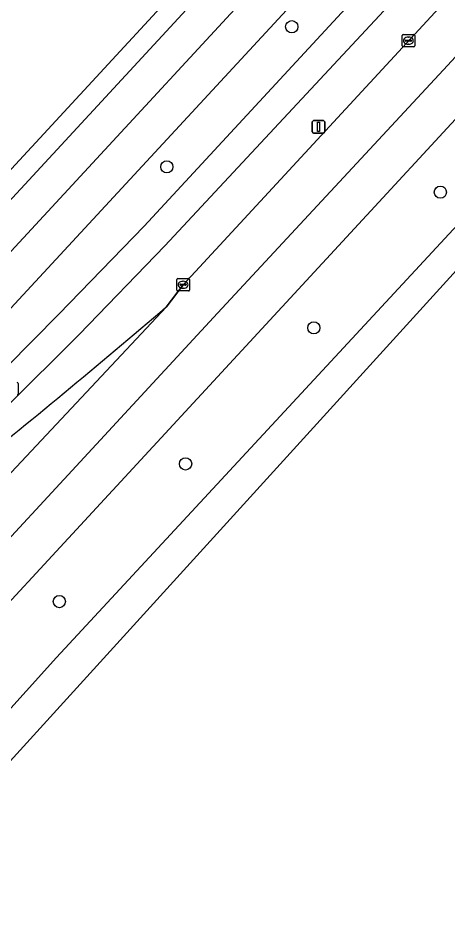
# Model space of a CAD drawing. Extents: x 159039 to 160102, y 381214 to 382524.
# Drawn here: x 159614.3 to 159648.7, y 381621.6 to 381694.5 of the extents above; entities that cross this region are included whole.
import ezdxf

# ---------------------------------------------------------------- set-up
doc = ezdxf.new("R2010")
doc.units = 0
for name, color, linetype in [('IMGEO_Berm_groen', 7, 'Continuous'), ('IMGEO_Boom', 7, 'Continuous'), ('IMGEO_Fietspad_gesloten', 7, 'Continuous'), ('IMGEO_Groenvoorziening', 7, 'Continuous'), ('IMGEO_Haag', 7, 'Continuous'), ('IMGEO_Kolk', 7, 'Continuous'), ('IMGEO_Lichtmast', 7, 'Continuous'), ('IMGEO_OVBaan_gesloten', 7, 'Continuous'), ('IMGEO_Rijbaan_regionaal_gesloten', 7, 'Continuous'), ('IMGEO_Rioolput', 7, 'Continuous'), ('IMGEO_Voetpad_open', 7, 'Continuous')]:
    doc.layers.add(name, color=color, linetype=linetype)

msp = doc.modelspace()

# ---------------------------------------------------------------- linework, layer by layer
at = {"layer": 'IMGEO_Berm_groen'}
for points in [[(159834.614, 381904.005), (159830.877, 381899.559), (159825.133, 381893.111), (159816.536, 381882.828), (159805.539, 381870.374), (159790.971, 381854.296), (159776.532, 381838.557), (159767.026, 381828.298), (159745.746, 381805.265), (159694.686, 381750), (159626.019, 381676.247), (159619.167, 381669.166), (159607.377, 381657.444), (159608.375, 381656.525), (159608.957, 381657.159), (159609.675, 381657.749)], [(159841.852, 381897.063), (159823.914, 381875.971), (159819.971, 381871.423), (159815.888, 381866.888), (159752.856, 381798.613), (159599.558, 381632.564), (159592.645, 381625.218), (159589.007, 381621.449), (159578.07, 381610.115), (159553.466, 381585.359)], [(159626.106, 381671.356), (159627.477, 381673.139), (159743.207, 381798.451)], [(159559.945, 381579.013), (159560.056, 381579.137), (159585.926, 381608.237), (159593.339, 381616.569), (159599.599, 381623.605), (159617.338, 381643.288), (159670.38, 381700.568), (159757.203, 381794.546)]]:
    msp.add_lwpolyline(points, dxfattribs=at)
msp.add_lwpolyline([(159743.819, 381807.067), (159743.413, 381807.446), (159741.363, 381809.364), (159686.466, 381750), (159607.381, 381664.479), (159603.212, 381659.994), (159603.743, 381659.401), (159605.021, 381658.14), (159617.523, 381670.775), (159624.348, 381677.828)], close=True, dxfattribs=at)
msp.add_arc((159247.704, 382111.567), 580.494, 308.576269, 310.682064, dxfattribs=at)
at = {"layer": 'IMGEO_Boom'}
for centre in [(159636.17, 381693.801), (159626.176, 381682.583), (159648.064, 381680.548), (159637.936, 381669.684), (159627.673, 381658.788), (159617.569, 381647.768)]:
    msp.add_circle(centre, 0.489, dxfattribs=at)
at = {"layer": 'IMGEO_Fietspad_gesloten'}
for points in [[(159835.156, 381908.672), (159832.541, 381905.347), (159832.075, 381904.754), (159821.782, 381892.503), (159813.565, 381883.06), (159802.783, 381871.052), (159791.475, 381858.62), (159743.819, 381807.067), (159624.348, 381677.828), (159617.523, 381670.775), (159605.021, 381658.14), (159590.872, 381642.92)], [(159591.191, 381640.013), (159607.377, 381657.444), (159619.167, 381669.166), (159626.019, 381676.247), (159694.686, 381750), (159745.746, 381805.265), (159767.026, 381828.298), (159776.532, 381838.557), (159790.971, 381854.296), (159805.539, 381870.374), (159816.536, 381882.828), (159825.133, 381893.111), (159830.877, 381899.559), (159834.614, 381904.005), (159837.348, 381907.14)]]:
    msp.add_lwpolyline(points, dxfattribs=at)
at = {"layer": 'IMGEO_Groenvoorziening'}
for points in [[(159644.05, 381715.276), (159636.442, 381722.379), (159635.138, 381723.616), (159626.485, 381731.651), (159616.857, 381721.218), (159623.271, 381715.179), (159618.535, 381710.056), (159618.241, 381710.329), (159617.427, 381709.421), (159617.705, 381709.157), (159610.503, 381701.366), (159608.005, 381703.671), (159599.785, 381694.869), (159613.421, 381682.073)], [(159646.466, 381715.482), (159637.696, 381723.693), (159637.374, 381723.356), (159637.063, 381723.03), (159636.753, 381722.705), (159636.442, 381722.379), (159644.05, 381715.276), (159613.421, 381682.073), (159612.348, 381681.117), (159609.128, 381677.642), (159605.055, 381673.216), (159601.844, 381669.761), (159601.251, 381668.472), (159600.854, 381668.04), (159601.173, 381667.749), (159601.506, 381667.446), (159601.839, 381667.143)], [(159648.524, 381713.555), (159646.466, 381715.482), (159601.839, 381667.143), (159603.909, 381665.258)]]:
    msp.add_lwpolyline(points, close=True, dxfattribs=at)
at = {"layer": 'IMGEO_Haag'}
msp.add_lwpolyline([(159646.466, 381715.482), (159637.696, 381723.693), (159637.374, 381723.356), (159637.063, 381723.03), (159636.753, 381722.705), (159636.442, 381722.379), (159644.05, 381715.276), (159613.421, 381682.073), (159612.348, 381681.117), (159609.128, 381677.642), (159605.055, 381673.216), (159601.844, 381669.761), (159601.251, 381668.472), (159600.854, 381668.04), (159601.173, 381667.749), (159601.506, 381667.446), (159601.839, 381667.143)], close=True, dxfattribs=at)
at = {"layer": 'IMGEO_Kolk'}
for p, q in [((159645.009, 381692.257), (159645.009, 381693.109)), ((159645.084, 381693.183), (159645.936, 381693.183)), ((159645.497, 381692.963), (159645.522, 381692.963)), ((159646.01, 381693.109), (159646.01, 381692.257)), ((159645.268, 381692.677), (159645.268, 381692.689)), ((159645.706, 381692.64), (159645.308, 381692.64)), ((159645.311, 381692.726), (159645.709, 381692.726)), ((159645.52, 381692.403), (159645.495, 381692.403)), ((159645.752, 381692.689), (159645.752, 381692.677)), ((159645.936, 381692.183), (159645.084, 381692.183)), ((159626.976, 381672.713), (159626.976, 381673.565)), ((159627.051, 381673.639), (159627.903, 381673.639)), ((159627.464, 381673.419), (159627.489, 381673.419)), ((159627.977, 381673.565), (159627.977, 381672.713)), ((159627.903, 381672.639), (159627.051, 381672.639)), ((159627.235, 381673.133), (159627.235, 381673.145)), ((159627.673, 381673.096), (159627.275, 381673.096)), ((159627.278, 381673.182), (159627.676, 381673.182)), ((159627.487, 381672.859), (159627.462, 381672.859)), ((159627.719, 381673.145), (159627.719, 381673.133))]:
    msp.add_line(p, q, dxfattribs=at)
for points in [[(159645.009, 381692.257), (159645.009, 381693.109)], [(159645.084, 381693.183), (159645.936, 381693.183)], [(159646.01, 381693.109), (159646.01, 381692.257)], [(159645.936, 381692.183), (159645.084, 381692.183)], [(159626.976, 381672.713), (159626.976, 381673.565)], [(159627.051, 381673.639), (159627.903, 381673.639)], [(159627.977, 381673.565), (159627.977, 381672.713)], [(159627.903, 381672.639), (159627.051, 381672.639)]]:
    msp.add_lwpolyline(points, dxfattribs=at)
for centre, radius, start, end in [((159645.086, 381693.107), 0.0765, 91.55205, 178.44795), ((159645.086, 381693.107), 0.0765, 91.55205, 178.44795), ((159645.934, 381693.107), 0.0765, 1.55205, 88.44795), ((159645.934, 381693.107), 0.0765, 1.55205, 88.44795), ((159645.086, 381692.259), 0.0765, 181.55205, 268.44795), ((159645.086, 381692.259), 0.0765, 181.55205, 268.44795), ((159645.308, 381692.686), 0.0403, 85.87752, 175.75265), ((159645.305, 381692.676), 0.0366, 178.93798, 274.71019), ((159645.709, 381692.683), 0.043, 264.86636, 352.45326), ((159645.713, 381692.688), 0.0386, 1.73085, 96.63898), ((159645.934, 381692.259), 0.0765, 271.55205, 358.44795), ((159645.934, 381692.259), 0.0765, 271.55205, 358.44795), ((159627.053, 381673.563), 0.0765, 91.55205, 178.44795), ((159627.053, 381673.563), 0.0765, 91.55205, 178.44795), ((159627.901, 381673.563), 0.0765, 1.55205, 88.44795), ((159627.901, 381673.563), 0.0765, 1.55205, 88.44795), ((159627.053, 381672.715), 0.0765, 181.55205, 268.44795), ((159627.053, 381672.715), 0.0765, 181.55205, 268.44795), ((159627.275, 381673.142), 0.0403, 85.87752, 175.75265), ((159627.272, 381673.132), 0.0366, 178.93798, 274.71019), ((159627.676, 381673.139), 0.043, 264.86636, 352.45326), ((159627.68, 381673.144), 0.0386, 1.73085, 96.63898), ((159627.901, 381672.715), 0.0765, 271.55205, 358.44795), ((159627.901, 381672.715), 0.0765, 271.55205, 358.44795)]:
    msp.add_arc(centre, radius, start, end, dxfattribs=at)
for centre, major_axis, ratio, start_param, end_param in [((159645.496, 381692.683), (-0.387, 0.002), 0.722429, 4.712389, 7.853982), ((159645.521, 381692.683), (-0.39, 0.002), 0.717154, 1.570796, 4.712389), ((159627.463, 381673.139), (-0.387, 0.002), 0.722429, 4.712389, 7.853982), ((159627.488, 381673.139), (-0.39, 0.002), 0.717154, 1.570796, 4.712389)]:
    msp.add_ellipse(centre, major_axis=major_axis, ratio=ratio, start_param=start_param, end_param=end_param, dxfattribs=at)
at = {"layer": 'IMGEO_Lichtmast'}
for p, q in [((159637.817, 381685.379), (159637.817, 381686.179)), ((159637.817, 381686.179), (159637.817, 381685.379)), ((159637.917, 381686.279), (159638.707, 381686.279)), ((159638.707, 381686.279), (159637.917, 381686.279)), ((159638.807, 381686.179), (159638.807, 381685.379)), ((159638.807, 381685.379), (159638.807, 381686.179)), ((159638.707, 381685.279), (159637.917, 381685.279)), ((159637.917, 381685.279), (159638.707, 381685.279))]:
    msp.add_line(p, q, dxfattribs=at)
msp.add_lwpolyline([(159638.237, 381686.154), (159638.387, 381686.154), (159638.387, 381685.404), (159638.237, 381685.404), (159638.237, 381686.154)], dxfattribs=at)
for centre, start, end in [((159637.917, 381686.179), 90, 180), ((159637.917, 381686.179), 90, 180), ((159638.707, 381686.179), 0, 90), ((159638.707, 381686.179), 360, 90), ((159637.917, 381685.379), 180, 270), ((159637.917, 381685.379), 180, 270), ((159638.707, 381685.379), 270, 0), ((159638.707, 381685.379), 270, 0)]:
    msp.add_arc(centre, 0.1, start, end, dxfattribs=at)
at = {"layer": 'IMGEO_OVBaan_gesloten'}
msp.add_lwpolyline([(159609.675, 381657.749), (159608.957, 381657.159), (159608.375, 381656.525), (159592.174, 381639.105), (159591.49, 381638.357), (159591.059, 381637.702), (159584.829, 381627.362), (159598.538, 381641.746), (159612.101, 381656.417), (159626.106, 381671.356)], dxfattribs=at)
msp.add_arc((159247.704, 382111.567), 580.494, 308.576269, 310.682064, dxfattribs=at)
at = {"layer": 'IMGEO_Rijbaan_regionaal_gesloten'}
msp.add_lwpolyline([(159578.07, 381610.115), (159589.007, 381621.449), (159592.645, 381625.218), (159599.558, 381632.564), (159752.856, 381798.613), (159815.888, 381866.888), (159819.971, 381871.423), (159823.914, 381875.971), (159841.852, 381897.063), (159839.399, 381899.421), (159826.472, 381884.273), (159785.146, 381838.389), (159750.398, 381800.912), (159745.744, 381795.892), (159710.343, 381757.399), (159678.405, 381722.986), (159648.315, 381690.343), (159630.229, 381670.866), (159600.138, 381638.3), (159586.667, 381624.085), (159574.896, 381611.663), (159550.989, 381587.747), (159553.466, 381585.359)], close=True, dxfattribs=at)
for points in [[(159791.175, 381831.318), (159757.203, 381794.546), (159670.38, 381700.568), (159617.338, 381643.288), (159599.599, 381623.605), (159593.339, 381616.569), (159585.926, 381608.237), (159560.056, 381579.137), (159559.945, 381579.013), (159561.472, 381577.6), (159571.505, 381588.644), (159709.596, 381740.644), (159814.994, 381851.76), (159819, 381856.018), (159822.889, 381860.084)], [(159743.207, 381798.451), (159627.477, 381673.139), (159626.106, 381671.356), (159612.101, 381656.417), (159598.538, 381641.746), (159584.829, 381627.362), (159584.722, 381627.184), (159584.336, 381626.71), (159584.212, 381626.557), (159577.828, 381619.868), (159548.557, 381590.096), (159550.989, 381587.747), (159574.896, 381611.663), (159586.667, 381624.085), (159600.138, 381638.3), (159630.229, 381670.866), (159648.315, 381690.343), (159678.405, 381722.986)]]:
    msp.add_lwpolyline(points, dxfattribs=at)
at = {"layer": 'IMGEO_Rioolput'}
msp.add_line((159614.276, 381665.24), (159614.276, 381664.388), dxfattribs=at)
msp.add_lwpolyline([(159614.276, 381665.24), (159614.276, 381664.388)], dxfattribs=at)
for centre, start, end in [((159614.2, 381665.238), 1.55205, 88.44795), ((159614.2, 381665.238), 1.55205, 88.44795), ((159614.2, 381664.39), 271.55205, 358.44795), ((159614.2, 381664.39), 271.55205, 358.44795)]:
    msp.add_arc(centre, 0.0765, start, end, dxfattribs=at)
at = {"layer": 'IMGEO_Voetpad_open'}
for points in [[(159569.368, 381624.177), (159575.665, 381630.746), (159577.744, 381632.901), (159585.499, 381640.939), (159589.015, 381644.721), (159603.212, 381659.994), (159607.381, 381664.479), (159686.466, 381750)], [(159648.524, 381713.555), (159603.909, 381665.258), (159601.849, 381663.049), (159593.32, 381653.858), (159592.39, 381652.845), (159583.355, 381643.112), (159575.361, 381635.134), (159573.041, 381632.819), (159554.495, 381613.846)]]:
    msp.add_lwpolyline(points, dxfattribs=at)

doc.saveas('drawing.dxf')
